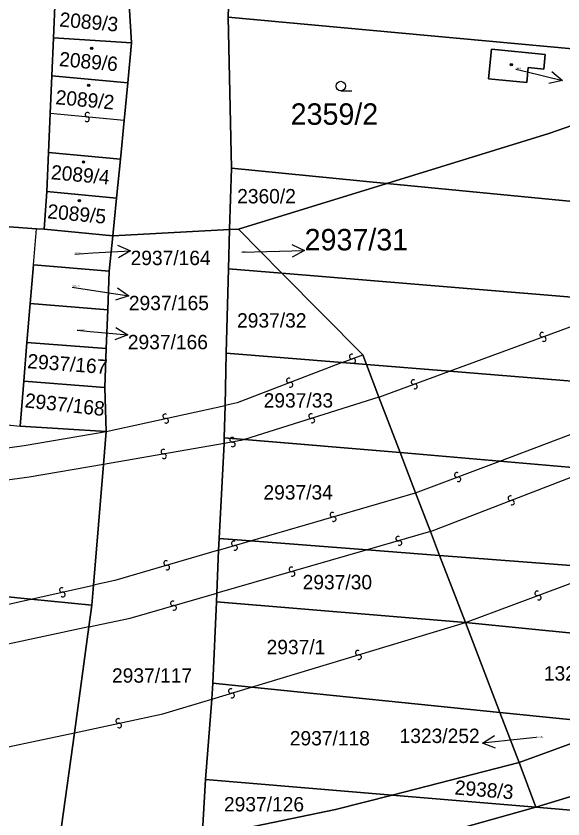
# Model space of a CAD drawing. Extents: x -596024 to -594475, y -1163820 to -1161957.
# Drawn here: x -595937.3 to -595893.8, y -1163225.5 to -1163161.8 of the extents above; entities that cross this region are included whole.
import ezdxf

# ---------------------------------------------------------------- set-up
doc = ezdxf.new("R2010")
doc.units = 0
for name, color, linetype in [('Level 1', 7, 'Continuous'), ('Level 13', 7, 'Continuous'), ('Level 3', 7, 'Continuous'), ('Level 4', 7, 'Continuous'), ('Level 5', 7, 'Continuous'), ('Level 57', 7, 'Continuous'), ('Level 60', 7, 'Continuous'), ('Vrstva 60', 7, 'Continuous')]:
    doc.layers.add(name, color=color, linetype=linetype)

msp = doc.modelspace()

# ---------------------------------------------------------------- linework, layer by layer
at = {"layer": 'Level 1'}
for points in [[(-595920.14, -1163153.9), (-595920.42, -1163161.89)], [(-595934.28, -1163163.52), (-595934.14, -1163160.35)], [(-595928.26, -1163160.87), (-595928.08, -1163163.93)], [(-595920.42, -1163161.89), (-595920.16, -1163173.88)], [(-595879.26, -1163165.66), (-595920.42, -1163161.89)], [(-595934.41, -1163166.54), (-595934.28, -1163163.52)], [(-595928.08, -1163163.93), (-595934.28, -1163163.52)], [(-595928.08, -1163163.93), (-595928.38, -1163167.1)], [(-595899.74, -1163166.78), (-595896.7, -1163167.08), (-595896.58, -1163165.89), (-595895.34, -1163166.01), (-595895.23, -1163164.86), (-595899.51, -1163164.44), (-595899.74, -1163166.78)], [(-595907.81, -1163175.08), (-595894.95, -1163171.12), (-595879.26, -1163165.66)], [(-595934.41, -1163166.54), (-595934.54, -1163169.53)], [(-595928.38, -1163167.1), (-595934.41, -1163166.54)], [(-595928.38, -1163167.1), (-595928.67, -1163170.09)], [(-595934.54, -1163169.53), (-595934.67, -1163172.64)], [(-595928.67, -1163170.09), (-595928.97, -1163173.17)], [(-595934.67, -1163172.64), (-595934.8, -1163175.73)], [(-595928.97, -1163173.17), (-595934.67, -1163172.64)], [(-595928.97, -1163173.17), (-595929.27, -1163176.25)], [(-595920.16, -1163173.88), (-595920.3, -1163178.75)], [(-595920.16, -1163173.88), (-595907.81, -1163175.08)], [(-595907.81, -1163175.08), (-595919.6, -1163178.71)], [(-595907.81, -1163175.08), (-595873.08, -1163178.45)], [(-595935.01, -1163178.73), (-595934.8, -1163175.73)], [(-595934.8, -1163175.73), (-595929.27, -1163176.25)], [(-595929.27, -1163176.25), (-595929.58, -1163179.24)], [(-595964.77, -1163176.56), (-595935.64, -1163178.68)], [(-595935.87, -1163181.54), (-595935.64, -1163178.68)], [(-595935.64, -1163178.68), (-595935.01, -1163178.73)], [(-595929.58, -1163179.24), (-595935.01, -1163178.73)], [(-595929.58, -1163179.24), (-595920.3, -1163178.75)], [(-595920.39, -1163181.86), (-595920.3, -1163178.75)], [(-595920.3, -1163178.75), (-595919.6, -1163178.71)], [(-595919.6, -1163178.71), (-595916.14, -1163182.21)], [(-595929.87, -1163182.04), (-595929.58, -1163179.24)], [(-595935.87, -1163181.54), (-595936.14, -1163184.63)], [(-595935.87, -1163181.54), (-595929.87, -1163182.04)], [(-595929.98, -1163185.11), (-595929.87, -1163182.04)], [(-595920.56, -1163188.57), (-595920.39, -1163181.86)], [(-595920.39, -1163181.86), (-595916.14, -1163182.21)], [(-595916.14, -1163182.21), (-595909.73, -1163188.69)], [(-595916.14, -1163182.21), (-595887.99, -1163184.53)], [(-595936.14, -1163184.63), (-595936.39, -1163187.71)], [(-595936.14, -1163184.63), (-595929.98, -1163185.11)], [(-595930.09, -1163188.2), (-595929.98, -1163185.11)], [(-595936.39, -1163187.71), (-595936.64, -1163190.79)], [(-595936.39, -1163187.71), (-595930.09, -1163188.2)], [(-595930.21, -1163191.28), (-595930.09, -1163188.2)], [(-595920.66, -1163192.71), (-595920.56, -1163188.57)], [(-595920.56, -1163188.57), (-595911.36, -1163189.31)], [(-595909.43, -1163189.47), (-595909.73, -1163188.69)], [(-595911.36, -1163189.31), (-595909.43, -1163189.47)], [(-595908.44, -1163192.06), (-595909.43, -1163189.47)], [(-595909.43, -1163189.47), (-595902.85, -1163190)], [(-595902.85, -1163190), (-595884.02, -1163191.53)], [(-595975, -1163190.85), (-595968.07, -1163191.49), (-595955.73, -1163192.42), (-595936.94, -1163194.36)], [(-595936.64, -1163190.79), (-595936.94, -1163194.36)], [(-595936.64, -1163190.79), (-595930.21, -1163191.28)], [(-595930.11, -1163194.78), (-595930.21, -1163191.28)], [(-595906.75, -1163196.46), (-595908.44, -1163192.06)], [(-595920.72, -1163195.27), (-595920.66, -1163192.71)], [(-595930.11, -1163194.78), (-595936.94, -1163194.36)], [(-595930.32, -1163197.39), (-595930.11, -1163194.78)], [(-595920.72, -1163195.27), (-595920.74, -1163195.73)], [(-595920.72, -1163195.27), (-595919.11, -1163195.41)], [(-595919.11, -1163195.41), (-595906.75, -1163196.46)], [(-595920.74, -1163195.73), (-595921.14, -1163203.28)], [(-595905.53, -1163199.66), (-595906.75, -1163196.46)], [(-595906.75, -1163196.46), (-595898.85, -1163197.14)], [(-595898.85, -1163197.14), (-595891.53, -1163197.77)], [(-595931.1, -1163206.98), (-595930.32, -1163197.39)], [(-595904.35, -1163202.73), (-595905.53, -1163199.66)], [(-595903.63, -1163204.62), (-595904.35, -1163202.73)], [(-595921.18, -1163204.21), (-595921.14, -1163203.28)], [(-595921.14, -1163203.28), (-595918.64, -1163203.47)], [(-595918.64, -1163203.47), (-595909.38, -1163204.18)], [(-595921.3, -1163207.61), (-595921.18, -1163204.21)], [(-595909.38, -1163204.18), (-595903.63, -1163204.62)], [(-595901.58, -1163209.95), (-595903.63, -1163204.62)], [(-595903.63, -1163204.62), (-595890.05, -1163205.65)], [(-595936.07, -1163208.09), (-595964.36, -1163205.23)], [(-595931.23, -1163208.58), (-595931.1, -1163206.98)], [(-595931.23, -1163208.58), (-595936.07, -1163208.09)], [(-595921.33, -1163208.3), (-595921.3, -1163207.61)], [(-595931.23, -1163208.58), (-595931.47, -1163210.3)], [(-595921.63, -1163214.77), (-595921.33, -1163208.3)], [(-595921.33, -1163208.3), (-595901.58, -1163209.95)], [(-595898.85, -1163217.08), (-595901.58, -1163209.95)], [(-595901.58, -1163209.95), (-595874.25, -1163212.68)], [(-595931.47, -1163210.3), (-595932.62, -1163218.69)], [(-595921.72, -1163216.03), (-595921.63, -1163214.77)], [(-595921.63, -1163214.77), (-595918.57, -1163215.08)], [(-595918.57, -1163215.08), (-595898.85, -1163217.08)], [(-595922.2, -1163222.4), (-595921.72, -1163216.03)], [(-595897.32, -1163221.07), (-595898.85, -1163217.08)], [(-595898.85, -1163217.08), (-595889.09, -1163218.08)], [(-595897.32, -1163221.07), (-595889.09, -1163218.08)], [(-595932.62, -1163218.69), (-595934.67, -1163233.53)], [(-595895.98, -1163224.61), (-595884.43, -1163221.09), (-595878.71, -1163219.13)], [(-595897.32, -1163221.07), (-595907.4, -1163223.65)], [(-595897.32, -1163221.07), (-595895.98, -1163224.61)], [(-595922.49, -1163226.99), (-595922.2, -1163222.4)], [(-595922.2, -1163222.4), (-595907.4, -1163223.65)], [(-595922.49, -1163226.99), (-595911.9, -1163224.8), (-595907.4, -1163223.65)], [(-595907.4, -1163223.65), (-595895.98, -1163224.61)], [(-595895.98, -1163224.61), (-595911, -1163228.8), (-595915.65, -1163229.59)], [(-595895.98, -1163224.61), (-595891.99, -1163224.95)]]:
    msp.add_lwpolyline(points, dxfattribs=at)
at = {"layer": 'Level 13'}
for centre, start, end in [((-595931.619, -1163169.993), 211.92319, 84.02119), ((-595931.582, -1163169.627), 31.70873, 264.29873), ((-595895.482, -1163187.096), 57.58151, 289.67951), ((-595895.357, -1163187.443), 237.36706, 109.95706), ((-595910.604, -1163188.827), 58.19795, 290.29595), ((-595910.475, -1163189.172), 237.9835, 110.5735), ((-595915.595, -1163190.728), 58.08983, 290.67983), ((-595915.466, -1163191.073), 238.30429, 110.40228), ((-595905.702, -1163190.856), 57.60234, 289.70034), ((-595905.577, -1163191.203), 237.38789, 109.97789), ((-595925.418, -1163193.569), 49.72809, 281.82609), ((-595913.834, -1163193.554), 54.58871, 287.17871), ((-595925.341, -1163193.93), 229.51364, 102.10364), ((-595913.726, -1163193.906), 234.80316, 106.90116), ((-595920.1, -1163195.438), 46.89773, 279.48773), ((-595920.04, -1163195.802), 227.11218, 99.21018), ((-595925.561, -1163196.379), 46.98874, 279.57874), ((-595925.5, -1163196.742), 227.2032, 99.3012), ((-595902.254, -1163198.227), 58.04149, 290.13949), ((-595902.126, -1163198.572), 237.82704, 110.41704), ((-595898.005, -1163200.077), 58.52396, 290.62196), ((-595897.874, -1163200.422), 238.30951, 110.89951), ((-595912.13, -1163201.382), 53.57754, 285.67554), ((-595912.029, -1163201.737), 233.36309, 105.95309), ((-595906.91, -1163203.283), 53.23898, 285.82898), ((-595919.96, -1163203.662), 53.61561, 285.71361), ((-595906.811, -1163203.638), 233.45344, 105.55144), ((-595919.859, -1163204.017), 233.40116, 105.99116), ((-595925.341, -1163205.223), 53.37029, 285.96029), ((-595925.24, -1163205.578), 233.58475, 105.68274), ((-595915.39, -1163205.723), 53.21154, 285.80154), ((-595915.291, -1163206.078), 233.42599, 105.52399), ((-595933.619, -1163207.36), 49.96256, 282.06056), ((-595933.541, -1163207.72), 229.7481, 102.3381), ((-595895.873, -1163207.627), 57.82524, 289.92324), ((-595895.746, -1163207.973), 237.61078, 110.20078), ((-595924.799, -1163208.422), 53.4606, 285.5586), ((-595924.7, -1163208.777), 233.24614, 105.83614), ((-595910.122, -1163212.343), 54.17402, 286.27202), ((-595910.018, -1163212.696), 233.95956, 106.54956), ((-595920.192, -1163215.383), 54.15538, 286.25338), ((-595920.088, -1163215.736), 233.94092, 106.53092), ((-595929.147, -1163217.759), 49.35597, 281.45396), ((-595929.073, -1163218.12), 229.14151, 101.73151)]:
    msp.add_arc(centre, 0.184, start, end, dxfattribs=at)
at = {"layer": 'Level 3'}
for points in [[(-595928.67, -1163170.09), (-595934.54, -1163169.53)], [(-595902.85, -1163190), (-595887.99, -1163184.53)], [(-595911.36, -1163189.31), (-595909.73, -1163188.69)], [(-595911.36, -1163189.31), (-595919.7, -1163192.5), (-595920.66, -1163192.71)], [(-595908.44, -1163192.06), (-595902.85, -1163190)], [(-595898.85, -1163197.14), (-595884.02, -1163191.53)], [(-595908.44, -1163192.06), (-595919.11, -1163195.41)], [(-595930.11, -1163194.78), (-595920.66, -1163192.71)], [(-595967.4, -1163199.5), (-595954, -1163198.3), (-595936.6, -1163195.9), (-595930.11, -1163194.78)], [(-595919.11, -1163195.41), (-595919.4, -1163195.5), (-595920.74, -1163195.73)], [(-595920.74, -1163195.73), (-595930.32, -1163197.39)], [(-595905.53, -1163199.66), (-595898.85, -1163197.14)], [(-595930.32, -1163197.39), (-595936.2, -1163198.4), (-595953.6, -1163200.8), (-595967.1, -1163202.5)], [(-595904.35, -1163202.73), (-595891.53, -1163197.77)], [(-595918.64, -1163203.47), (-595905.53, -1163199.66)], [(-595904.35, -1163202.73), (-595909.38, -1163204.18)], [(-595921.18, -1163204.21), (-595918.64, -1163203.47)], [(-595921.18, -1163204.21), (-595929.4, -1163206.6), (-595931.1, -1163206.98)], [(-595909.38, -1163204.18), (-595921.3, -1163207.61)], [(-595901.58, -1163209.95), (-595890.05, -1163205.65)], [(-595936.07, -1163208.09), (-595931.1, -1163206.98)], [(-595966.01, -1163213.62), (-595952.8, -1163211.8), (-595951.3, -1163211.5), (-595936.07, -1163208.09)], [(-595931.47, -1163210.3), (-595928.2, -1163209.6), (-595921.3, -1163207.61)], [(-595918.57, -1163215.08), (-595901.58, -1163209.95)], [(-595931.47, -1163210.3), (-595951.1, -1163214.5), (-595953.1, -1163214.9), (-595962.7, -1163216.4), (-595966.66, -1163216.91)], [(-595921.72, -1163216.03), (-595918.57, -1163215.08)], [(-595932.62, -1163218.69), (-595925.6, -1163217.2), (-595921.72, -1163216.03)], [(-595968.24, -1163224.95), (-595949.2, -1163222.2), (-595932.62, -1163218.69)]]:
    msp.add_lwpolyline(points, dxfattribs=at)
at = {"layer": 'Level 5'}
msp.add_line((-595911.47, -1163167.73), (-595910.595, -1163167.73), dxfattribs=at)
for centre, radius in [((-595931.25, -1163164.36), 0.09), ((-595931.25, -1163164.36), 0.0521), ((-595897.93, -1163165.66), 0.09), ((-595897.93, -1163165.66), 0.0521), ((-595931.48, -1163167.31), 0.09), ((-595931.48, -1163167.31), 0.0521), ((-595911.47, -1163167.355), 0.375), ((-595931.9, -1163173.38), 0.09), ((-595931.9, -1163173.38), 0.0521), ((-595932.22, -1163176.45), 0.09), ((-595932.22, -1163176.45), 0.0521)]:
    msp.add_circle(centre, radius, dxfattribs=at)
at = {"layer": 'Level 57'}
for p, q in [((-595897.58, -1163166.01), (-595896.785, -1163166.203)), ((-595896.785, -1163166.203), (-595893.87, -1163166.91)), ((-595932.58, -1163180.69), (-595931.155, -1163180.606)), ((-595931.155, -1163180.606), (-595928.16, -1163180.43)), ((-595919.33, -1163180.54), (-595917.339, -1163180.484)), ((-595917.339, -1163180.484), (-595914.34, -1163180.4)), ((-595932.8, -1163183.31), (-595931.264, -1163183.549)), ((-595931.264, -1163183.549), (-595928.3, -1163184.01)), ((-595932.4, -1163186.74), (-595931.367, -1163186.835)), ((-595931.367, -1163186.835), (-595928.38, -1163187.11)), ((-595897.235, -1163219.208), (-595900.22, -1163219.51)), ((-595895.97, -1163219.08), (-595897.235, -1163219.208))]:
    msp.add_line(p, q, dxfattribs=at)
for points in [[(-595894.723, -1163166.189), (-595893.87, -1163166.91), (-595894.959, -1163167.16)], [(-595929.188, -1163179.989), (-595928.16, -1163180.43), (-595929.129, -1163180.988)], [(-595915.354, -1163179.928), (-595914.34, -1163180.4), (-595915.326, -1163180.928)], [(-595929.211, -1163183.362), (-595928.3, -1163184.01), (-595929.365, -1163184.35)], [(-595929.33, -1163186.52), (-595928.38, -1163187.11), (-595929.421, -1163187.516)], [(-595899.175, -1163219.907), (-595900.22, -1163219.51), (-595899.275, -1163218.912)]]:
    msp.add_lwpolyline(points, dxfattribs=at)
at = {"layer": 'Level 60'}
for points in [[(-595920.14, -1163153.9), (-595920.42, -1163161.89), (-595920.16, -1163173.88), (-595920.3, -1163178.75), (-595929.58, -1163179.24), (-595929.27, -1163176.25), (-595928.97, -1163173.17), (-595928.67, -1163170.09), (-595928.38, -1163167.1), (-595928.08, -1163163.93), (-595928.26, -1163160.87)], [(-595934.67, -1163233.53), (-595932.62, -1163218.69), (-595931.47, -1163210.3), (-595931.23, -1163208.58), (-595931.1, -1163206.98), (-595930.32, -1163197.39), (-595930.11, -1163194.78), (-595930.21, -1163191.28), (-595930.09, -1163188.2), (-595929.98, -1163185.11), (-595929.87, -1163182.04), (-595929.58, -1163179.24), (-595920.3, -1163178.75), (-595920.39, -1163181.86), (-595920.56, -1163188.57), (-595920.66, -1163192.71), (-595920.72, -1163195.27), (-595920.74, -1163195.73), (-595921.14, -1163203.28), (-595921.18, -1163204.21), (-595921.3, -1163207.61), (-595921.33, -1163208.3), (-595921.63, -1163214.77), (-595921.72, -1163216.03), (-595922.2, -1163222.4), (-595922.49, -1163226.99)]]:
    msp.add_lwpolyline(points, dxfattribs=at)
for points in [[(-595920.42, -1163161.89), (-595920.14, -1163153.9), (-595865.99, -1163159.78), (-595878.21, -1163165.3), (-595879.26, -1163165.66)], [(-595934.8, -1163175.73), (-595935.01, -1163178.73), (-595935.64, -1163178.68), (-595964.77, -1163176.56), (-595967.76, -1163176.33), (-595970.84, -1163176.11), (-595972.3, -1163176), (-595972.34, -1163175.74), (-595972.5, -1163174.81), (-595975.56, -1163156.7), (-595967.15, -1163157.44), (-595937.14, -1163160.09), (-595934.14, -1163160.35), (-595934.28, -1163163.52), (-595934.41, -1163166.54), (-595934.54, -1163169.53), (-595934.67, -1163172.64)], [(-595934.14, -1163160.35), (-595928.26, -1163160.87), (-595928.08, -1163163.93), (-595934.28, -1163163.52)], [(-595920.16, -1163173.88), (-595920.42, -1163161.89), (-595879.26, -1163165.66), (-595894.95, -1163171.12), (-595907.81, -1163175.08)], [(-595934.41, -1163166.54), (-595934.28, -1163163.52), (-595928.08, -1163163.93), (-595928.38, -1163167.1)], [(-595899.74, -1163166.78), (-595896.7, -1163167.08), (-595896.58, -1163165.89), (-595895.34, -1163166.01), (-595895.23, -1163164.86), (-595899.51, -1163164.44)], [(-595896.7, -1163167.08), (-595899.74, -1163166.78), (-595899.51, -1163164.44), (-595895.23, -1163164.86), (-595895.34, -1163166.01), (-595896.58, -1163165.89)], [(-595907.81, -1163175.08), (-595894.95, -1163171.12), (-595879.26, -1163165.66), (-595851.95, -1163168.17), (-595847.79, -1163168.55), (-595836.21, -1163168.51), (-595830.02, -1163168.49), (-595815.49, -1163168.44), (-595811.96, -1163168.43), (-595801.73, -1163167.27), (-595820.33, -1163181.29), (-595836.11, -1163181.08), (-595847.65, -1163180.92), (-595851.53, -1163180.54), (-595857.74, -1163179.94), (-595873.08, -1163178.45)], [(-595934.67, -1163172.64), (-595934.54, -1163169.53), (-595934.41, -1163166.54), (-595928.38, -1163167.1), (-595928.67, -1163170.09), (-595928.97, -1163173.17)], [(-595929.27, -1163176.25), (-595934.8, -1163175.73), (-595934.67, -1163172.64), (-595928.97, -1163173.17)], [(-595920.16, -1163173.88), (-595907.81, -1163175.08), (-595919.6, -1163178.71), (-595920.3, -1163178.75)], [(-595919.6, -1163178.71), (-595907.81, -1163175.08), (-595873.08, -1163178.45), (-595857.74, -1163179.94), (-595851.53, -1163180.54), (-595847.65, -1163180.92), (-595836.11, -1163181.08), (-595820.33, -1163181.29), (-595826.3, -1163185.79), (-595831.15, -1163189.05), (-595833.6, -1163189.02), (-595848.44, -1163187.8), (-595864.54, -1163186.47), (-595870.58, -1163185.97), (-595887.99, -1163184.53), (-595916.14, -1163182.21)], [(-595929.58, -1163179.24), (-595935.01, -1163178.73), (-595934.8, -1163175.73), (-595929.27, -1163176.25)], [(-595935.01, -1163178.73), (-595929.58, -1163179.24), (-595929.87, -1163182.04), (-595935.87, -1163181.54), (-595935.64, -1163178.68)], [(-595920.3, -1163178.75), (-595919.6, -1163178.71), (-595916.14, -1163182.21), (-595920.39, -1163181.86)], [(-595935.87, -1163181.54), (-595929.87, -1163182.04), (-595929.98, -1163185.11), (-595936.14, -1163184.63)], [(-595916.14, -1163182.21), (-595909.73, -1163188.69), (-595909.43, -1163189.47), (-595911.36, -1163189.31), (-595920.56, -1163188.57), (-595920.39, -1163181.86)], [(-595831.15, -1163189.05), (-595840.16, -1163195.1), (-595860.51, -1163193.45), (-595876.92, -1163192.11), (-595884.02, -1163191.53), (-595902.85, -1163190), (-595909.43, -1163189.47), (-595909.73, -1163188.69), (-595916.14, -1163182.21), (-595887.99, -1163184.53), (-595870.58, -1163185.97), (-595864.54, -1163186.47), (-595848.44, -1163187.8), (-595833.6, -1163189.02)], [(-595936.39, -1163187.71), (-595936.14, -1163184.63), (-595929.98, -1163185.11), (-595930.09, -1163188.2)], [(-595936.64, -1163190.79), (-595936.39, -1163187.71), (-595930.09, -1163188.2), (-595930.21, -1163191.28)], [(-595908.44, -1163192.06), (-595906.75, -1163196.46), (-595919.11, -1163195.41), (-595920.72, -1163195.27), (-595920.66, -1163192.71), (-595920.56, -1163188.57), (-595911.36, -1163189.31), (-595909.43, -1163189.47)], [(-595840.16, -1163195.1), (-595850.98, -1163201.23), (-595873.11, -1163199.34), (-595891.53, -1163197.77), (-595898.85, -1163197.14), (-595906.75, -1163196.46), (-595908.44, -1163192.06), (-595909.43, -1163189.47), (-595902.85, -1163190), (-595884.02, -1163191.53), (-595876.92, -1163192.11), (-595860.51, -1163193.45)], [(-595975, -1163190.85), (-595968.07, -1163191.49), (-595955.73, -1163192.42), (-595936.94, -1163194.36), (-595930.11, -1163194.78), (-595930.32, -1163197.39), (-595931.1, -1163206.98), (-595931.23, -1163208.58), (-595936.07, -1163208.09), (-595964.36, -1163205.23), (-595967.35, -1163204.93), (-595974.63, -1163204.03), (-595975.47, -1163203.92), (-595977.18, -1163203.67), (-595977.14, -1163203.41), (-595976.67, -1163200.65)], [(-595936.64, -1163190.79), (-595930.21, -1163191.28), (-595930.11, -1163194.78), (-595936.94, -1163194.36)], [(-595905.53, -1163199.66), (-595904.35, -1163202.73), (-595903.63, -1163204.62), (-595909.38, -1163204.18), (-595918.64, -1163203.47), (-595921.14, -1163203.28), (-595920.74, -1163195.73), (-595920.72, -1163195.27), (-595919.11, -1163195.41), (-595906.75, -1163196.46)], [(-595904.35, -1163202.73), (-595905.53, -1163199.66), (-595906.75, -1163196.46), (-595898.85, -1163197.14), (-595891.53, -1163197.77), (-595873.11, -1163199.34), (-595850.98, -1163201.23), (-595857.4, -1163204.86), (-595863.49, -1163207.68), (-595890.05, -1163205.65), (-595903.63, -1163204.62)], [(-595903.63, -1163204.62), (-595901.58, -1163209.95), (-595921.33, -1163208.3), (-595921.3, -1163207.61), (-595921.18, -1163204.21), (-595921.14, -1163203.28), (-595918.64, -1163203.47), (-595909.38, -1163204.18)], [(-595863.49, -1163207.68), (-595874.25, -1163212.68), (-595901.58, -1163209.95), (-595903.63, -1163204.62), (-595890.05, -1163205.65)], [(-595938.74, -1163232.83), (-595947.62, -1163231.36), (-595954.46, -1163230.21), (-595961.69, -1163228.79), (-595968.72, -1163227.41), (-595968.24, -1163224.95), (-595966.66, -1163216.91), (-595966.01, -1163213.62), (-595964.36, -1163205.23), (-595936.07, -1163208.09), (-595931.23, -1163208.58), (-595931.47, -1163210.3), (-595932.62, -1163218.69), (-595934.67, -1163233.53)], [(-595828.78, -1163230.26), (-595802.13, -1163230.39), (-595778.15, -1163228.18), (-595776.87, -1163228.06), (-595742.94, -1163222.14), (-595678.46, -1163208.15), (-595675.06, -1163215.07), (-595742.82, -1163230.33), (-595776.16, -1163236.05), (-595801.34, -1163238.84), (-595828.3, -1163237.91), (-595878.95, -1163232.89), (-595915.65, -1163229.59), (-595911, -1163228.8), (-595895.98, -1163224.61), (-595891.99, -1163224.95)], [(-595901.58, -1163209.95), (-595898.85, -1163217.08), (-595918.57, -1163215.08), (-595921.63, -1163214.77), (-595921.33, -1163208.3)], [(-595898.85, -1163217.08), (-595901.58, -1163209.95), (-595874.25, -1163212.68), (-595889.09, -1163218.08)], [(-595897.32, -1163221.07), (-595907.4, -1163223.65), (-595922.2, -1163222.4), (-595921.72, -1163216.03), (-595921.63, -1163214.77), (-595918.57, -1163215.08), (-595898.85, -1163217.08)], [(-595897.32, -1163221.07), (-595898.85, -1163217.08), (-595889.09, -1163218.08)], [(-595895.98, -1163224.61), (-595897.32, -1163221.07), (-595889.09, -1163218.08), (-595878.71, -1163219.13), (-595884.43, -1163221.09)], [(-595891.99, -1163224.95), (-595895.98, -1163224.61), (-595884.43, -1163221.09), (-595878.71, -1163219.13), (-595875.92, -1163219.36)], [(-595897.32, -1163221.07), (-595895.98, -1163224.61), (-595907.4, -1163223.65)], [(-595911.9, -1163224.8), (-595922.49, -1163226.99), (-595922.2, -1163222.4), (-595907.4, -1163223.65)], [(-595895.98, -1163224.61), (-595911, -1163228.8), (-595915.65, -1163229.59), (-595922.61, -1163228.97), (-595922.49, -1163226.99), (-595911.9, -1163224.8), (-595907.4, -1163223.65)]]:
    msp.add_lwpolyline(points, close=True, dxfattribs=at)
at = {"layer": 'Vrstva 60'}
msp.add_lwpolyline([(-595955.73, -1163192.42), (-595936.94, -1163194.36), (-595936.64, -1163190.79), (-595936.14, -1163184.63), (-595935.87, -1163181.54), (-595935.64, -1163178.68), (-595964.77, -1163176.56)], dxfattribs=at)

# ---------------------------------------------------------------- texts
at = {"layer": 'Level 4'}
for s, rotation, p in [('2089/3', 354.94614, (-595933.841, -1163162.625)), ('2089/6', 354.79998, (-595933.869, -1163165.763)), ('2089/2', 354.627, (-595934.152, -1163168.792)), ('2089/4', 354.62817, (-595934.519, -1163174.746)), ('2089/5', 354.62817, (-595934.806, -1163177.853)), ('2937/167', 355.6422, (-595936.389, -1163189.746)), ('2937/168', 353.74986, (-595936.605, -1163192.861)), ('2938/3', 355.19481, (-595902.457, -1163223.593))]:
    msp.add_text(s, height=1.14, rotation=rotation, dxfattribs=at).set_placement(p)
for s, height, p in [('2359/3', 0.1, (-595897.58, -1163166.01)), ('2359/2', 1.7, (-595915.45, -1163170.43)), ('2360/2', 1.14, (-595919.699, -1163176.67)), ('2937/164', 0.1, (-595932.58, -1163180.69)), ('2937/31', 0.1, (-595919.33, -1163180.54)), ('2937/165', 0.1, (-595932.8, -1163183.31)), ('2937/32', 1.14, (-595919.706, -1163186.53)), ('2937/166', 0.1, (-595932.4, -1163186.74)), ('2937/33', 1.14, (-595917.594, -1163192.88)), ('2937/34', 1.14, (-595917.612, -1163200.18)), ('2937/30', 1.14, (-595914.498, -1163207.31)), ('2937/1', 1.14, (-595917.361, -1163212.46)), ('2937/117', 1.14, (-595929.634, -1163214.72)), ('1323/246', 1.14, (-595895.35, -1163214.55)), ('2937/118', 1.14, (-595915.519, -1163219.7)), ('1323/252', 0.1, (-595895.97, -1163219.08)), ('2937/126', 1.14, (-595920.745, -1163224.94))]:
    msp.add_text(s, height=height, dxfattribs=at).set_placement(p)
at = {"layer": 'Level 57'}
for s, height, p in [('2937/31', 1.7, (-595914.34, -1163180.4)), ('2937/164', 1.14, (-595928.16, -1163181.57)), ('2937/165', 1.14, (-595928.3, -1163185.15)), ('2937/166', 1.14, (-595928.38, -1163188.25)), ('1323/252', 1.14, (-595906.802, -1163219.51))]:
    msp.add_text(s, height=height, dxfattribs=at).set_placement(p)

doc.saveas('drawing.dxf')
